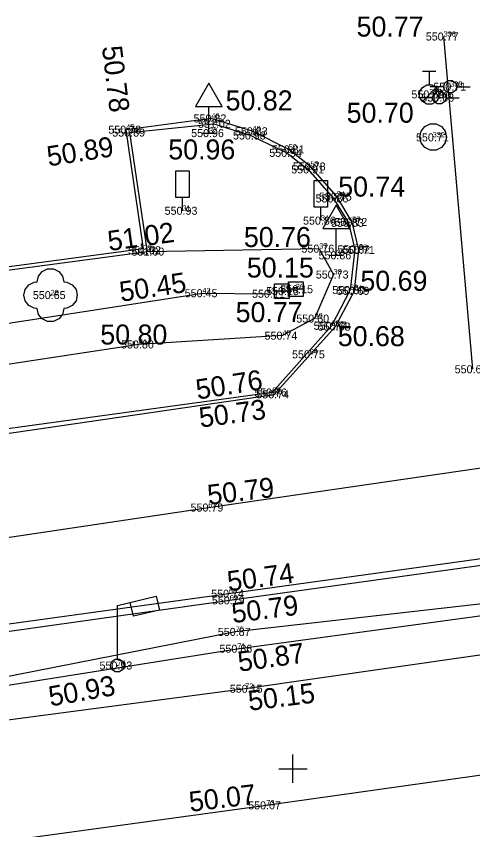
# Model space of a CAD drawing. Extents: x -866693 to -866303, y -1041966 to -1040244.
# Drawn here: x -866610.36 to -866593.26, y -1040302.28 to -1040271.8 of the extents above; entities that cross this region are included whole.
import ezdxf

# ---------------------------------------------------------------- set-up
doc = ezdxf.new("R2010")
doc.units = 0
for name, color, linetype in [('1 hrana zpevněné komunikace-plocha', 7, 'Continuous'), ('10 plot drátěný', 7, 'Continuous'), ('3 osa komunikace', 7, 'Continuous'), ('42 dopravní značka', 7, 'Continuous'), ('43 lampa', 7, 'Continuous'), ('5 obrubník nahoře (chodník)', 7, 'Continuous'), ('50 šoupě-voda', 7, 'Continuous'), ('52 šachta bez rozlišení', 7, 'Continuous'), ('55 uliční vpust', 7, 'Continuous'), ('58 hydrant', 7, 'Continuous'), ('60 strom bez rozlišení', 7, 'Continuous'), ('7 hrana svah nahoře', 7, 'Continuous'), ('8 hrana svah dole', 7, 'Continuous'), ('82 informační tabule', 7, 'Continuous'), ('Bod', 7, 'Continuous'), ('Nadmořská výška', 7, 'Continuous'), ('Nadmořská výška_tisk', 7, 'Continuous'), ('Síť křížek', 7, 'Continuous'), ('Číslo bodu', 7, 'Continuous')]:
    doc.layers.add(name, color=color, linetype=linetype)

msp = doc.modelspace()

# ---------------------------------------------------------------- linework, layer by layer
at = {"layer": '1 hrana zpevněné komunikace-plocha'}
msp.add_line((-866605.594, -1040280.52), (-866606.248, -1040276.054), dxfattribs=at)
for points in [[(-866680.652, -1040276.337), (-866679.05, -1040281.256), (-866677.765, -1040283.923), (-866675.61, -1040286.809), (-866673.678, -1040288.676), (-866670.504, -1040290.984), (-866667.979, -1040292.197), (-866663.869, -1040293.577), (-866661.368, -1040293.969), (-866659.169, -1040293.985), (-866654.661, -1040293.593), (-866639.503, -1040291.517), (-866622.442, -1040289.146), (-866600.706, -1040285.969), (-866598.4, -1040283.431), (-866597.694, -1040282.088), (-866597.528, -1040280.555), (-866597.782, -1040279.514), (-866598.357, -1040278.559), (-866599.338, -1040277.433), (-866600.156, -1040276.793), (-866601.514, -1040276.109), (-866603.056, -1040275.634), (-866606.248, -1040276.054)], [(-866503.553, -1040279.722), (-866523.034, -1040282.41), (-866541.374, -1040284.946), (-866561.808, -1040287.782), (-866574.398, -1040289.556), (-866602.398, -1040293.439), (-866619.972, -1040295.863), (-866638.769, -1040298.486), (-866650.196, -1040300.008), (-866657.766, -1040301.183), (-866663.405, -1040303.497), (-866666.7, -1040305.877), (-866670.718, -1040310.555), (-866673.161, -1040315.92), (-866674.075, -1040319.269), (-866673.907, -1040325.701)], [(-866605.594, -1040280.52), (-866623.042, -1040282.848), (-866641.075, -1040285.137), (-866643.973, -1040285.546)]]:
    msp.add_lwpolyline(points, dxfattribs=at)
at = {"layer": '10 plot drátěný'}
msp.add_lwpolyline([(-866553.237, -1040304.059), (-866554.808, -1040295.001), (-866574.139, -1040297.591), (-866600.998, -1040301.373), (-866619.297, -1040303.884), (-866638.342, -1040306.448), (-866649.995, -1040308.373)], dxfattribs=at)
at = {"layer": '3 osa komunikace'}
msp.add_line((-866594.36, -1040272.563), (-866593.27, -1040285.025), dxfattribs=at)
msp.add_lwpolyline([(-866675.016, -1040299.403), (-866658.944, -1040297.823), (-866639.253, -1040295.089), (-866620.168, -1040292.742), (-866603.167, -1040290.212), (-866574.251, -1040285.999), (-866539.891, -1040281.121), (-866503.725, -1040276.174)], dxfattribs=at)
at = {"layer": '42 dopravní značka'}
for points in [[(-866603.144, -1040276.179), (-866603.144, -1040275.179), (-866602.644, -1040275.179), (-866603.144, -1040274.304), (-866603.644, -1040275.179), (-866603.144, -1040275.179)], [(-866603.394, -1040276.179), (-866602.894, -1040276.179)], [(-866598.374, -1040280.759), (-866598.374, -1040279.759), (-866597.874, -1040279.759), (-866598.374, -1040278.884), (-866598.874, -1040279.759), (-866598.374, -1040279.759)], [(-866598.624, -1040280.759), (-866598.124, -1040280.759)]]:
    msp.add_lwpolyline(points, dxfattribs=at)
at = {"layer": '43 lampa'}
for points in [[(-866606.575, -1040295.894), (-866606.5, -1040295.894), (-866606.375, -1040295.984), (-866606.325, -1040296.129), (-866606.375, -1040296.274), (-866606.5, -1040296.364), (-866606.655, -1040296.364), (-866606.78, -1040296.274), (-866606.83, -1040296.129), (-866606.78, -1040295.984), (-866606.655, -1040295.894), (-866606.575, -1040295.894), (-866606.575, -1040293.884), (-866605.125, -1040293.534), (-866605, -1040294.059), (-866605.975, -1040294.284), (-866606.1, -1040293.769)], [(-866606.605, -1040296.134), (-866606.545, -1040296.134)]]:
    msp.add_lwpolyline(points, dxfattribs=at)
at = {"layer": '5 obrubník nahoře (chodník)'}
msp.add_line((-866605.449, -1040280.624), (-866606.103, -1040276.158), dxfattribs=at)
for points in [[(-866606.103, -1040276.158), (-866602.966, -1040275.832), (-866601.579, -1040276.268), (-866600.223, -1040276.92), (-866599.429, -1040277.544), (-866598.476, -1040278.634), (-866597.914, -1040279.543), (-866597.674, -1040280.539), (-866597.853, -1040282.056), (-866598.559, -1040283.402), (-866600.778, -1040285.902), (-866622.418, -1040288.878)], [(-866605.449, -1040280.624), (-866622.897, -1040282.952), (-866640.93, -1040285.241), (-866655.388, -1040287.291), (-866659.769, -1040287.9), (-866670.289, -1040279.815), (-866667.222, -1040275.931)], [(-866574.644, -1040289.831), (-866602.365, -1040293.689), (-866619.938, -1040296.168), (-866638.627, -1040298.746), (-866650.109, -1040300.299), (-866657.681, -1040301.458), (-866663.286, -1040303.778), (-866664.088, -1040304.254), (-866666.526, -1040306.133), (-866670.469, -1040310.707), (-866672.797, -1040316.126), (-866673.847, -1040319.369), (-866674.075, -1040319.269)]]:
    msp.add_lwpolyline(points, dxfattribs=at)
at = {"layer": '50 šoupě-voda'}
for points in [[(-866594.361, -1040274.441), (-866594.311, -1040274.296), (-866594.186, -1040274.206), (-866594.031, -1040274.206), (-866593.906, -1040274.296), (-866593.856, -1040274.441), (-866593.906, -1040274.586), (-866594.031, -1040274.676), (-866594.186, -1040274.676), (-866594.311, -1040274.586), (-866594.361, -1040274.441), (-866594.861, -1040274.441)], [(-866594.769, -1040274.853), (-866594.719, -1040274.708), (-866594.594, -1040274.618), (-866594.439, -1040274.618), (-866594.314, -1040274.708), (-866594.264, -1040274.853), (-866594.314, -1040274.998), (-866594.439, -1040275.088), (-866594.594, -1040275.088), (-866594.719, -1040274.998), (-866594.769, -1040274.853), (-866595.269, -1040274.853)], [(-866594.136, -1040274.441), (-866594.086, -1040274.441)], [(-866593.856, -1040274.441), (-866593.361, -1040274.441)], [(-866594.544, -1040274.853), (-866594.494, -1040274.853)], [(-866594.264, -1040274.853), (-866593.769, -1040274.853)]]:
    msp.add_lwpolyline(points, dxfattribs=at)
at = {"layer": '52 šachta bez rozlišení'}
for p, q in [((-866595.06, -1040275.935), (-866594.859, -1040275.838)), ((-866594.859, -1040275.838), (-866594.636, -1040275.838)), ((-866594.636, -1040275.838), (-866594.436, -1040275.935)), ((-866595.248, -1040276.326), (-866595.198, -1040276.109)), ((-866595.198, -1040276.109), (-866595.06, -1040275.935)), ((-866594.436, -1040275.935), (-866594.297, -1040276.109)), ((-866594.297, -1040276.109), (-866594.248, -1040276.326)), ((-866595.198, -1040276.543), (-866595.248, -1040276.326)), ((-866594.248, -1040276.326), (-866594.297, -1040276.543)), ((-866595.06, -1040276.717), (-866595.198, -1040276.543)), ((-866594.859, -1040276.813), (-866595.06, -1040276.717)), ((-866594.436, -1040276.717), (-866594.636, -1040276.813)), ((-866594.297, -1040276.543), (-866594.436, -1040276.717)), ((-866594.636, -1040276.813), (-866594.859, -1040276.813))]:
    msp.add_line(p, q, dxfattribs=at)
at = {"layer": '55 uliční vpust'}
for points in [[(-866600.144, -1040282.1), (-866600.144, -1040282.375), (-866600.694, -1040282.375), (-866600.694, -1040281.825), (-866600.144, -1040281.825), (-866600.144, -1040282.1), (-866600.694, -1040282.1)], [(-866599.616, -1040282.028), (-866599.616, -1040282.303), (-866600.166, -1040282.303), (-866600.166, -1040281.753), (-866599.616, -1040281.753), (-866599.616, -1040282.028), (-866600.166, -1040282.028)]]:
    msp.add_lwpolyline(points, dxfattribs=at)
at = {"layer": '58 hydrant'}
for points in [[(-866594.892, -1040273.857), (-866594.892, -1040274.37), (-866594.795, -1040274.37), (-866594.632, -1040274.472), (-866594.53, -1040274.635), (-866594.53, -1040274.829), (-866594.627, -1040274.997), (-866594.795, -1040275.094), (-866594.989, -1040275.094), (-866595.152, -1040274.992), (-866595.254, -1040274.829), (-866595.254, -1040274.635), (-866595.152, -1040274.472), (-866594.989, -1040274.37), (-866594.892, -1040274.37)], [(-866595.142, -1040273.857), (-866594.642, -1040273.857)], [(-866594.632, -1040274.472), (-866595.152, -1040274.992)]]:
    msp.add_lwpolyline(points, dxfattribs=at)
at = {"layer": '60 strom bez rozlišení'}
msp.add_lwpolyline([(-866608.074, -1040282.254), (-866608.123, -1040282.471), (-866608.263, -1040282.645), (-866608.463, -1040282.742), (-866608.574, -1040282.754), (-866608.623, -1040282.971), (-866608.763, -1040283.145), (-866608.963, -1040283.242), (-866609.185, -1040283.242), (-866609.385, -1040283.145), (-866609.525, -1040282.971), (-866609.574, -1040282.754), (-866609.685, -1040282.742), (-866609.885, -1040282.645), (-866610.025, -1040282.471), (-866610.074, -1040282.254), (-866610.025, -1040282.037), (-866609.885, -1040281.863), (-866609.685, -1040281.767), (-866609.574, -1040281.754), (-866609.525, -1040281.537), (-866609.385, -1040281.363), (-866609.185, -1040281.267), (-866608.963, -1040281.267), (-866608.763, -1040281.363), (-866608.623, -1040281.537), (-866608.574, -1040281.754), (-866608.463, -1040281.767), (-866608.263, -1040281.863), (-866608.123, -1040282.037)], close=True, dxfattribs=at)
msp.add_lwpolyline([(-866609.099, -1040282.254), (-866609.074, -1040282.254), (-866609.049, -1040282.254)], dxfattribs=at)
at = {"layer": '7 hrana svah nahoře'}
for p, q in [((-866599.013, -1040280.511), (-866605.449, -1040280.624)), ((-866602.083, -1040295.504), (-866574.089, -1040291.683)), ((-866619.361, -1040298.247), (-866602.083, -1040295.504))]:
    msp.add_line(p, q, dxfattribs=at)
for points in [[(-866599.013, -1040280.511), (-866598.481, -1040281.475), (-866599.189, -1040283.131), (-866600.395, -1040283.765), (-866605.758, -1040284.102), (-866622.538, -1040286.652), (-866639.843, -1040289.352), (-866655.228, -1040291.635)], [(-866574.089, -1040291.683), (-866602.145, -1040294.869), (-866619.361, -1040298.247), (-866637.977, -1040300.426), (-866640.09, -1040300.613)]]:
    msp.add_lwpolyline(points, dxfattribs=at)
at = {"layer": '8 hrana svah dole'}
for points in [[(-866673.663, -1040282.26), (-866669.958, -1040285.809), (-866664.447, -1040288.251), (-866663.916, -1040288.222), (-866658.723, -1040289.827), (-866656.827, -1040290.616), (-866655.343, -1040289.874), (-866639.933, -1040286.863), (-866622.668, -1040285.165), (-866603.387, -1040282.18), (-866600.979, -1040282.198)], [(-866637.829, -1040301.888), (-866619.387, -1040299.311), (-866601.784, -1040296.996), (-866574.214, -1040293.032)]]:
    msp.add_lwpolyline(points, dxfattribs=at)
at = {"layer": '82 informační tabule'}
for points in [[(-866604.138, -1040279.089), (-866604.138, -1040278.589), (-866604.388, -1040278.589), (-866604.388, -1040277.589), (-866603.888, -1040277.589), (-866603.888, -1040278.589), (-866604.138, -1040278.589)], [(-866598.952, -1040279.455), (-866598.952, -1040278.955), (-866599.202, -1040278.955), (-866599.202, -1040277.955), (-866598.702, -1040277.955), (-866598.702, -1040278.955), (-866598.952, -1040278.955)]]:
    msp.add_lwpolyline(points, dxfattribs=at)
at = {"layer": 'Bod'}
for p, q in [((-866594.36, -1040272.563), (-866594.36, -1040272.563)), ((-866594.111, -1040274.441), (-866594.111, -1040274.441)), ((-866594.892, -1040274.732), (-866594.892, -1040274.732)), ((-866594.519, -1040274.853), (-866594.519, -1040274.853)), ((-866603.056, -1040275.634), (-866603.056, -1040275.634)), ((-866602.966, -1040275.832), (-866602.966, -1040275.832)), ((-866606.248, -1040276.054), (-866606.248, -1040276.054)), ((-866606.103, -1040276.158), (-866606.103, -1040276.158)), ((-866603.144, -1040276.179), (-866603.144, -1040276.179)), ((-866601.514, -1040276.109), (-866601.514, -1040276.109)), ((-866601.579, -1040276.268), (-866601.579, -1040276.268)), ((-866594.763, -1040276.338), (-866594.763, -1040276.338)), ((-866600.156, -1040276.793), (-866600.156, -1040276.793)), ((-866600.223, -1040276.92), (-866600.223, -1040276.92)), ((-866599.429, -1040277.544), (-866599.429, -1040277.544)), ((-866599.338, -1040277.433), (-866599.338, -1040277.433)), ((-866598.357, -1040278.559), (-866598.357, -1040278.559)), ((-866598.476, -1040278.634), (-866598.476, -1040278.634)), ((-866604.138, -1040279.089), (-866604.138, -1040279.089)), ((-866598.952, -1040279.455), (-866598.952, -1040279.455)), ((-866597.914, -1040279.543), (-866597.914, -1040279.543)), ((-866597.782, -1040279.514), (-866597.782, -1040279.514)), ((-866605.587, -1040280.565), (-866605.587, -1040280.565)), ((-866605.449, -1040280.624), (-866605.449, -1040280.624)), ((-866599.013, -1040280.511), (-866599.013, -1040280.511)), ((-866598.374, -1040280.759), (-866598.374, -1040280.759)), ((-866597.674, -1040280.539), (-866597.674, -1040280.539)), ((-866597.528, -1040280.555), (-866597.528, -1040280.555)), ((-866598.481, -1040281.475), (-866598.481, -1040281.475)), ((-866609.074, -1040282.254), (-866609.074, -1040282.254)), ((-866603.387, -1040282.18), (-866603.387, -1040282.18)), ((-866600.979, -1040282.198), (-866600.979, -1040282.198)), ((-866600.419, -1040282.1), (-866600.419, -1040282.1)), ((-866599.891, -1040282.028), (-866599.891, -1040282.028)), ((-866597.853, -1040282.056), (-866597.853, -1040282.056)), ((-866597.694, -1040282.088), (-866597.694, -1040282.088)), ((-866599.189, -1040283.131), (-866599.189, -1040283.131)), ((-866598.559, -1040283.402), (-866598.559, -1040283.402)), ((-866598.4, -1040283.431), (-866598.4, -1040283.431)), ((-866600.395, -1040283.765), (-866600.395, -1040283.765)), ((-866605.758, -1040284.102), (-866605.758, -1040284.102)), ((-866599.368, -1040284.465), (-866599.368, -1040284.465)), ((-866593.27, -1040285.025), (-866593.27, -1040285.025)), ((-866600.778, -1040285.902), (-866600.778, -1040285.902)), ((-866600.706, -1040285.969), (-866600.706, -1040285.969)), ((-866603.167, -1040290.212), (-866603.167, -1040290.212)), ((-866602.398, -1040293.439), (-866602.398, -1040293.439)), ((-866602.365, -1040293.689), (-866602.365, -1040293.689)), ((-866602.145, -1040294.869), (-866602.145, -1040294.869)), ((-866602.083, -1040295.504), (-866602.083, -1040295.504)), ((-866606.575, -1040296.134), (-866606.575, -1040296.134)), ((-866601.784, -1040296.996), (-866601.784, -1040296.996)), ((-866600.998, -1040301.373), (-866600.998, -1040301.373))]:
    msp.add_line(p, q, dxfattribs=at)
at = {"layer": 'Síť křížek'}
for p, q in [((-866600, -1040300.53), (-866600, -1040299.47)), ((-866600.53, -1040300), (-866599.47, -1040300))]:
    msp.add_line(p, q, dxfattribs=at)

# ---------------------------------------------------------------- texts
at = {"layer": 'Nadmořská výška'}
for s, p in [('550.77', (-866595.022, -1040272.71)), ('550.71', (-866594.739, -1040274.59)), ('550.69', (-866595.561, -1040274.88)), ('550.68', (-866595.19, -1040275)), ('550.82', (-866603.722, -1040275.78)), ('551.02', (-866603.553, -1040275.98)), ('550.78', (-866606.912, -1040276.2)), ('550.89', (-866606.764, -1040276.31)), ('550.96', (-866603.811, -1040276.33)), ('550.98', (-866602.244, -1040276.42)), ('550.83', (-866602.172, -1040276.26)), ('550.71', (-866595.389, -1040276.49)), ('550.94', (-866600.884, -1040277.07)), ('550.81', (-866600.789, -1040276.94)), ('550.91', (-866600.06, -1040277.69)), ('550.78', (-866600.002, -1040277.58)), ('550.86', (-866599.15, -1040278.78)), ('550.75', (-866599.022, -1040278.71)), ('550.93', (-866604.804, -1040279.24)), ('550.86', (-866599.62, -1040279.61)), ('550.83', (-866598.572, -1040279.69)), ('550.72', (-866598.442, -1040279.66)), ('551.02', (-866606.173, -1040280.72)), ('550.76', (-866599.68, -1040280.66)), ('550.82', (-866598.332, -1040280.69)), ('550.71', (-866598.159, -1040280.71)), ('551.00', (-866606.045, -1040280.77)), ('550.86', (-866599.04, -1040280.91)), ('550.73', (-866599.142, -1040281.63)), ('550.15', (-866601.003, -1040282.25)), ('550.15', (-866600.473, -1040282.18)), ('550.80', (-866598.525, -1040282.21)), ('550.69', (-866598.361, -1040282.24)), ('550.65', (-866609.74, -1040282.4)), ('550.45', (-866604.052, -1040282.33)), ('550.11', (-866601.53, -1040282.35)), ('550.60', (-866599.872, -1040283.28)), ('550.77', (-866599.222, -1040283.55)), ('550.68', (-866599.07, -1040283.58)), ('550.74', (-866601.062, -1040283.92)), ('550.80', (-866606.435, -1040284.25)), ('550.75', (-866600.032, -1040284.62)), ('550.65', (-866593.94, -1040285.18)), ('550.76', (-866601.45, -1040286.05)), ('550.74', (-866601.372, -1040286.12)), ('550.79', (-866603.834, -1040290.36)), ('550.74', (-866603.062, -1040293.59)), ('550.79', (-866603.034, -1040293.84)), ('550.87', (-866602.812, -1040295.02)), ('550.86', (-866602.75, -1040295.65)), ('550.93', (-866607.244, -1040296.28)), ('550.15', (-866602.363, -1040297.15)), ('550.07', (-866601.675, -1040301.52))]:
    msp.add_text(s, height=0.3, dxfattribs=at).set_placement(p)
at = {"layer": 'Nadmořská výška_tisk'}
for s, p in [('50.77', (-866597.614, -1040272.563)), ('50.82', (-866602.52, -1040275.33)), ('50.70', (-866597.985, -1040275.79)), ('50.96', (-866604.667, -1040277.166)), ('50.74', (-866598.303, -1040278.559)), ('50.76', (-866601.836, -1040280.449)), ('50.15', (-866601.725, -1040281.593)), ('50.69', (-866597.471, -1040282.088)), ('50.77', (-866602.144, -1040283.263)), ('50.80', (-866607.213, -1040284.102)), ('50.68', (-866598.318, -1040284.163))]:
    msp.add_text(s, height=0.75, dxfattribs=at).set_placement(p)
for s, rotation, p in [('50.78', 276.8786, (-866607.154, -1040272.947)), ('50.89', 8.9401, (-866609.152, -1040277.43)), ('51.02', 8.0339, (-866606.883, -1040280.602)), ('50.45', 8.5466, (-866606.436, -1040282.503)), ('50.76', 8.9535, (-866603.572, -1040286.167)), ('50.73', 7.5123, (-866603.464, -1040287.216)), ('50.79', 6.9388, (-866603.156, -1040290.115)), ('50.74', 7.5529, (-866602.409, -1040293.352)), ('50.79', 7.4521, (-866602.246, -1040294.545)), ('50.87', 8.0754, (-866602.008, -1040296.366)), ('50.93', 10.0125, (-866609.079, -1040297.667)), ('50.15', 7.1762, (-866601.628, -1040297.828)), ('50.07', 6.8696, (-866603.845, -1040301.614))]:
    msp.add_text(s, height=0.75, rotation=rotation, dxfattribs=at).set_placement(p)
at = {"layer": 'Číslo bodu'}
for s, p in [('336', (-866594.36, -1040272.563)), ('333', (-866594.111, -1040274.441)), ('335', (-866594.892, -1040274.732)), ('334', (-866594.519, -1040274.853)), ('46', (-866603.056, -1040275.634)), ('45', (-866606.248, -1040276.054)), ('47', (-866602.966, -1040275.832)), ('44', (-866606.103, -1040276.158)), ('32', (-866603.144, -1040276.179)), ('48', (-866601.579, -1040276.268)), ('49', (-866601.514, -1040276.109)), ('332', (-866594.763, -1040276.338)), ('51', (-866600.223, -1040276.92)), ('50', (-866600.156, -1040276.793)), ('52', (-866599.429, -1040277.544)), ('53', (-866599.338, -1040277.433)), ('55', (-866598.476, -1040278.634)), ('54', (-866598.357, -1040278.559)), ('31', (-866604.138, -1040279.089)), ('34', (-866598.952, -1040279.455)), ('56', (-866597.914, -1040279.543)), ('57', (-866597.782, -1040279.514)), ('29', (-866605.587, -1040280.565)), ('30', (-866605.449, -1040280.624)), ('37', (-866599.013, -1040280.511)), ('59', (-866597.674, -1040280.539)), ('58', (-866597.528, -1040280.555)), ('33', (-866598.374, -1040280.759)), ('38', (-866598.481, -1040281.475)), ('42', (-866603.387, -1040282.18)), ('35', (-866600.419, -1040282.1)), ('36', (-866599.891, -1040282.028)), ('60', (-866597.853, -1040282.056)), ('61', (-866597.694, -1040282.088)), ('28', (-866609.074, -1040282.254)), ('43', (-866600.979, -1040282.198)), ('39', (-866599.189, -1040283.131)), ('63', (-866598.559, -1040283.402)), ('62', (-866598.4, -1040283.431)), ('40', (-866600.395, -1040283.765)), ('41', (-866605.758, -1040284.102)), ('64', (-866599.368, -1040284.465)), ('65', (-866600.778, -1040285.902)), ('66', (-866600.706, -1040285.969)), ('67', (-866603.167, -1040290.212)), ('68', (-866602.398, -1040293.439)), ('69', (-866602.365, -1040293.689)), ('70', (-866602.145, -1040294.869)), ('71', (-866602.083, -1040295.504)), ('74', (-866606.575, -1040296.134)), ('72', (-866601.784, -1040296.996)), ('73', (-866600.998, -1040301.373))]:
    msp.add_text(s, height=0.2, dxfattribs=at).set_placement(p)

doc.saveas('drawing.dxf')
